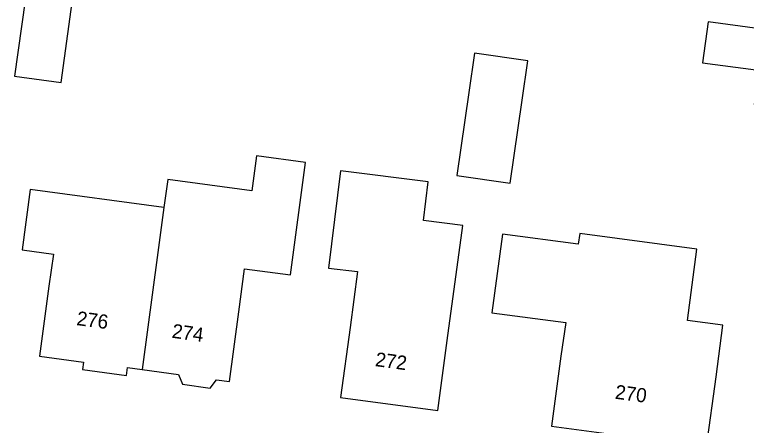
# Model space of a CAD drawing. Extents: x 161696 to 162377, y 380761 to 381673.
# Drawn here: x 162084.7 to 162136.5, y 380806.8 to 380835.9 of the extents above; entities that cross this region are included whole.
import ezdxf

# ---------------------------------------------------------------- set-up
doc = ezdxf.new("R2010")
doc.units = 0
doc.layers.add('IMGEO_Pand', color=7, linetype='Continuous')
doc.layers.add('IMGEO_Pand_nummerreeks', color=7, linetype='Continuous')

msp = doc.modelspace()

# ---------------------------------------------------------------- linework, layer by layer
at = {"layer": 'IMGEO_Pand'}
for points in [[(162085.655, 380838.78), (162084.653, 380831.554), (162087.94, 380831.099), (162089.211, 380840.266), (162089.497, 380842.329), (162089.543, 380842.661)], [(162142.198, 380835.278), (162138.46, 380835.781), (162137.794, 380835.871), (162137.658, 380834.859), (162137.419, 380834.891), (162133.761, 380835.383), (162133.372, 380832.491), (162137.144, 380831.984), (162137.358, 380831.955), (162137.034, 380829.544), (162137.611, 380829.466), (162141.346, 380828.964), (162141.695, 380831.557)], [(162120.594, 380829.844), (162120.994, 380832.626), (162117.219, 380833.168), (162116.819, 380830.386), (162115.974, 380824.509), (162119.749, 380823.967), (162120.594, 380829.844)], [(162093.676, 380810.752), (162096.258, 380810.404), (162096.545, 380809.705), (162098.509, 380809.441), (162098.955, 380810.018), (162099.864, 380809.896), (162100.531, 380814.852), (162100.94, 380817.896), (162104.184, 380817.462), (162105.25, 380825.431), (162101.78, 380825.895), (162101.449, 380823.417), (162095.492, 380824.214), (162095.225, 380822.239)], [(162115.294, 380812.808), (162116.392, 380820.971), (162113.607, 380821.321), (162113.95, 380824.05), (162107.739, 380824.83), (162106.873, 380817.944), (162108.937, 380817.694), (162108.404, 380813.735), (162107.737, 380808.779), (162114.627, 380807.852), (162115.294, 380812.808)], [(162095.225, 380822.239), (162085.758, 380823.505), (162085.185, 380819.223), (162087.394, 380818.928), (162087.074, 380816.658), (162086.407, 380811.702), (162089.535, 380811.281), (162089.464, 380810.749), (162092.581, 380810.329), (162092.656, 380810.889), (162093.676, 380810.752)], [(162095.225, 380822.239), (162094.8, 380819.04), (162093.676, 380810.752)], [(162119.208, 380820.346), (162118.458, 380814.776), (162123.681, 380814.073), (162123.336, 380811.699), (162122.669, 380806.743), (162126.922, 380806.171), (162126.786, 380805.16), (162129.645, 380804.776), (162129.783, 380805.797), (162133.658, 380805.275), (162134.324, 380810.231), (162134.816, 380813.887), (162132.293, 380814.229), (162132.977, 380819.275), (162124.67, 380820.401), (162124.565, 380819.625), (162119.208, 380820.346)]]:
    msp.add_lwpolyline(points, dxfattribs=at)

# ---------------------------------------------------------------- texts
at = {"layer": 'IMGEO_Pand_nummerreeks'}
for s, rotation, p in [('276', 352.5515, (162089.001, 380813.905)), ('274', 352.1218, (162095.75, 380813.009)), ('272', 352.3373, (162110.149, 380810.998)), ('270', 352.3911, (162127.133, 380808.688))]:
    msp.add_text(s, height=1, rotation=rotation, dxfattribs=at).set_placement(p)

doc.saveas('drawing.dxf')
